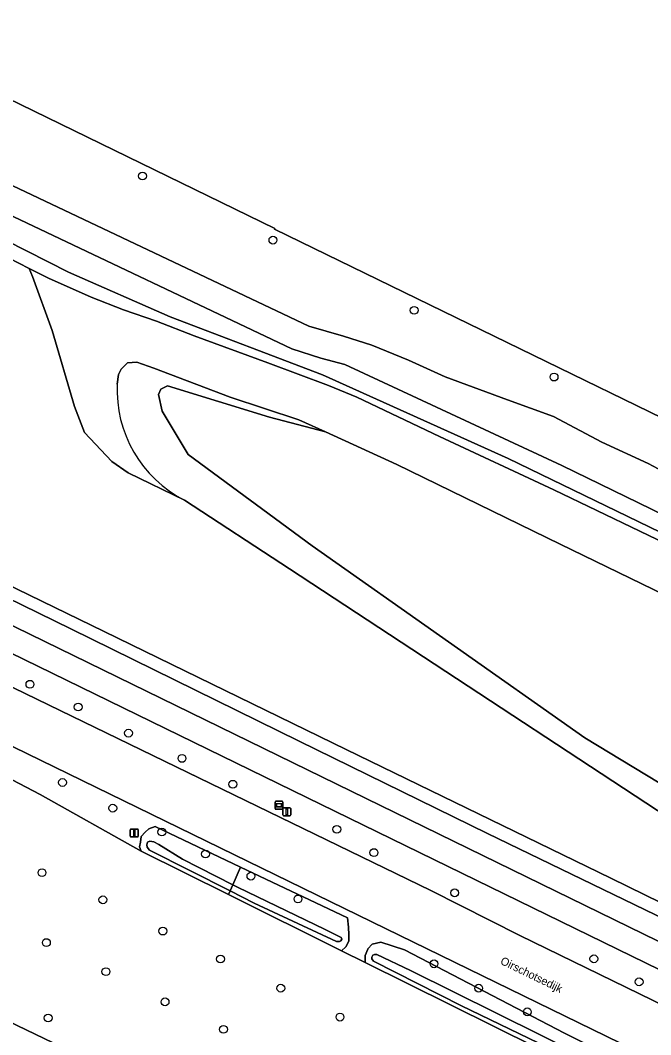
# Model space of a CAD drawing. Extents: x 156141 to 158132, y 385651 to 388333.
# Drawn here: x 156622.9 to 156701.6, y 386319.2 to 386446 of the extents above; entities that cross this region are included whole.
import ezdxf

# ---------------------------------------------------------------- set-up
doc = ezdxf.new("R2010")
doc.units = 0
for name, color, linetype in [('IMGEO_Afsluitpaal', 7, 'Continuous'), ('IMGEO_Berm_groen', 7, 'Continuous'), ('IMGEO_Boom', 7, 'Continuous'), ('IMGEO_Bouwland', 7, 'Continuous'), ('IMGEO_Erf', 7, 'Continuous'), ('IMGEO_Fietspad_gesloten', 7, 'Continuous'), ('IMGEO_Grasland_overig', 7, 'Continuous'), ('IMGEO_Groenvoorziening', 7, 'Continuous'), ('IMGEO_Hek', 7, 'Continuous'), ('IMGEO_Lichtmast', 7, 'Continuous'), ('IMGEO_Loofbos', 7, 'Continuous'), ('IMGEO_Oever', 7, 'Continuous'), ('IMGEO_Openbare_ruimte_label', 7, 'Continuous'), ('IMGEO_Rijbaan_lokaal_gesloten', 7, 'Continuous'), ('IMGEO_Sloot', 7, 'Continuous'), ('IMGEO_Verklikker', 7, 'Continuous'), ('IMGEO_Voetpad_open', 7, 'Continuous'), ('IMGEO_Waterloop', 7, 'Continuous')]:
    doc.layers.add(name, color=color, linetype=linetype)

msp = doc.modelspace()

# ---------------------------------------------------------------- linework, layer by layer
at = {"layer": 'IMGEO_Afsluitpaal'}
for p, q in [((156636.61, 386344.04), (156636.61, 386344.83)), ((156636.61, 386344.83), (156636.61, 386344.04)), ((156636.71, 386344.93), (156637.5, 386344.93)), ((156637.5, 386344.93), (156636.71, 386344.93)), ((156637.6, 386344.83), (156637.6, 386344.04)), ((156637.6, 386344.04), (156637.6, 386344.83)), ((156637.5, 386343.94), (156636.71, 386343.94)), ((156636.71, 386343.94), (156637.5, 386343.94))]:
    msp.add_line(p, q, dxfattribs=at)
msp.add_lwpolyline([(156637.03, 386344.81), (156637.18, 386344.81), (156637.18, 386344.06), (156637.03, 386344.06), (156637.03, 386344.81)], dxfattribs=at)
for centre, start, end in [((156636.71, 386344.83), 90, 180), ((156636.71, 386344.83), 90, 180), ((156637.5, 386344.83), 0, 90), ((156637.5, 386344.83), 360, 90), ((156636.71, 386344.04), 180, 270), ((156636.71, 386344.04), 180, 270), ((156637.5, 386344.04), 270, 0), ((156637.5, 386344.04), 270, 0)]:
    msp.add_arc(centre, 0.1, start, end, dxfattribs=at)
at = {"layer": 'IMGEO_Berm_groen'}
for points in [[(156874.88, 386250), (156873.92, 386250.47), (156829.97, 386271.61), (156801.07, 386285.74), (156761.54, 386305.28), (156749.3, 386311.2), (156736.57, 386317.36), (156707.43, 386331.66), (156681.2, 386344.37), (156657.68, 386355.9), (156629.2, 386369.96), (156613.05, 386377.82), (156609.28, 386379.8), (156574.82, 386396.59), (156558.18, 386404.76), (156543.35, 386412.02), (156539.43, 386413.93), (156514.71, 386425.98), (156503.51, 386431.38), (156490.68, 386437.75), (156472.35, 386446.61), (156453.09, 386456.04), (156439.01, 386463.07)], [(156439.93, 386459.43), (156478.08, 386440.66), (156748.12, 386308.63), (156804.27, 386281.19), (156846.28, 386260.73), (156890.66, 386238.9), (156936.44, 386216.54), (157000.04, 386185.31), (157015.75, 386178.18)], [(157014.71, 386175.6), (157000, 386182.1), (156998.79, 386182.7), (156935.1, 386213.72), (156888.97, 386236.22), (156845.86, 386257.32), (156802.24, 386278.71), (156746.83, 386305.79), (156476.91, 386437.66), (156454.28, 386448.77), (156440.3, 386455.67)], [(156957.27, 386191.33), (156837.43, 386250), (156742.53, 386296.33), (156535.86, 386397.24)], [(156614.76, 386366.1), (156674.13, 386337.24), (156685.25, 386331.63), (156700.19, 386324.34), (156714.3, 386317.45), (156736.53, 386306.59), (156745.28, 386302.37), (156755.14, 386297.61), (156775.3, 386287.81), (156799.3, 386276.04), (156839.62, 386256.24), (156852.56, 386250), (156864.99, 386244), (156882.15, 386235.51), (156904.35, 386224.95), (156929.66, 386212.45), (156955.39, 386199.94), (156988.53, 386183.66)], [(156598.54, 386363.27), (156625.35, 386349.27), (156637.95, 386342.17), (156637.77, 386342.71), (156637.88, 386343.29), (156637.98, 386344.02), (156638.48, 386344.56), (156638.92, 386344.98), (156639.7, 386345.24), (156650.38, 386340.18), (156663.75, 386333.85), (156663.87, 386332.69), (156663.9, 386331.73), (156663.91, 386331.07), (156663.91, 386330.91), (156663.53, 386330.23), (156662.99, 386329.73), (156665.95, 386328.26), (156665.93, 386329.14), (156666.27, 386329.93)], [(156666.27, 386329.93), (156666.29, 386329.98), (156666.83, 386330.54), (156667.9, 386330.78), (156670.86, 386329.85), (156690.84, 386319.44), (156714.79, 386307.37), (156743.23, 386293.2), (156761.56, 386284.29), (156880.06, 386226.6), (156969.14, 386182.65)]]:
    msp.add_lwpolyline(points, dxfattribs=at)
at = {"layer": 'IMGEO_Boom'}
for centre in [(156638.13, 386426.55), (156654.42, 386418.54), (156672.05, 386409.77), (156689.53, 386401.42), (156624.07, 386363.03), (156630.1, 386360.18), (156636.38, 386356.92), (156643.07, 386353.76), (156628.14, 386350.75), (156649.41, 386350.53), (156634.42, 386347.54), (156640.55, 386344.56), (156662.4, 386344.9), (156646, 386341.81), (156667.03, 386341.99), (156625.58, 386339.48), (156651.67, 386339.05), (156677.11, 386336.96), (156633.18, 386336.09), (156657.55, 386336.2), (156640.67, 386332.18), (156626.13, 386330.74), (156647.87, 386328.69), (156674.54, 386328.09), (156694.5, 386328.71), (156633.56, 386327.11), (156655.4, 386325.04), (156680.11, 386325.04), (156700.15, 386325.83), (156640.95, 386323.33), (156626.35, 386321.32), (156662.79, 386321.43), (156686.19, 386322.08), (156648.24, 386319.9)]:
    msp.add_circle(centre, 0.489, dxfattribs=at)
at = {"layer": 'IMGEO_Bouwland'}
msp.add_lwpolyline([(156887.62, 386191.12), (156870.25, 386199.46), (156854.63, 386206.77), (156843.08, 386212.58), (156826.71, 386220.54), (156799.18, 386234.11), (156775.99, 386245.31), (156750.7, 386257.9), (156727.51, 386268.85), (156707.67, 386278.64), (156675.73, 386294.53), (156650.3, 386306.68), (156628.11, 386317.67), (156606.62, 386328.01)], dxfattribs=at)
at = {"layer": 'IMGEO_Erf'}
msp.add_lwpolyline([(156467.27, 386511.43), (156654.66, 386420.01), (156654.6, 386419.89), (156819.39, 386339.6), (156839.51, 386329.8), (156877.29, 386311.4), (156965.31, 386491.61), (156966.64, 386494.22), (156968.44, 386496.63), (156970.4, 386498.96), (156972.53, 386501.02), (156974.9, 386502.92), (156977.41, 386504.45), (156980.02, 386506.02), (156982.74, 386507.19), (156986.18, 386508.22), (156981.22, 386514.25), (156978.47, 386517.59), (156958.79, 386541.51), (156951.16, 386550.77), (156944.36, 386559.04), (156934.05, 386571.56), (156837.85, 386688.1)], dxfattribs=at)
at = {"layer": 'IMGEO_Fietspad_gesloten'}
msp.add_lwpolyline([(156440.3, 386455.67), (156454.28, 386448.77), (156476.91, 386437.66), (156746.83, 386305.79), (156748.12, 386308.63), (156478.08, 386440.66), (156439.93, 386459.43)], dxfattribs=at)
at = {"layer": 'IMGEO_Grasland_overig'}
for points in [[(156953.91, 386186.63), (156825.09, 386250), (156773.09, 386275.04), (156725.27, 386298.7), (156709.29, 386306.75), (156691.43, 386315.71), (156687.35, 386317.63), (156665.95, 386328.26), (156662.99, 386329.73), (156648.87, 386336.74), (156637.95, 386342.17), (156625.35, 386349.27), (156598.54, 386363.27)], [(156606.62, 386328.01), (156628.11, 386317.67), (156650.3, 386306.68), (156675.73, 386294.53), (156707.67, 386278.64), (156727.51, 386268.85), (156750.7, 386257.9), (156775.99, 386245.31), (156799.18, 386234.11), (156826.71, 386220.54), (156843.08, 386212.58), (156854.63, 386206.77), (156870.25, 386199.46), (156887.62, 386191.12)]]:
    msp.add_lwpolyline(points, dxfattribs=at)
at = {"layer": 'IMGEO_Groenvoorziening'}
for points in [[(156654.6, 386419.89), (156654.66, 386420.01), (156467.27, 386511.43)], [(156570.45, 386449.76), (156658.9, 386407.79), (156663.22, 386406.54), (156666.78, 386405.41), (156671.34, 386403.53), (156675.93, 386401.47), (156683.72, 386398.57), (156689.45, 386396.48), (156695.5, 386393.29), (156701.29, 386390.61), (156708.17, 386386.96)], [(157165.3, 386154.9), (157174.32, 386150.33), (157189.71, 386159.21), (157185.05, 386163.19), (157127.23, 386195.07), (157106.49, 386206.51), (157053.42, 386226.12), (157051.11, 386226.97), (157039.19, 386231.88), (157004.07, 386250), (157000, 386252.1), (156977.15, 386263.89), (156976.29, 386263.17), (156877.29, 386311.4), (156839.51, 386329.8), (156819.39, 386339.6), (156654.6, 386419.89)], [(156623.98, 386415), (156624.41, 386414), (156626.84, 386407.26), (156629.65, 386397.74), (156630.88, 386394.51), (156634.32, 386390.86), (156636.36, 386389.45), (156643.38, 386386.05)], [(156825.28, 386320.58), (156803.17, 386331.33), (156780.16, 386342.41), (156762.97, 386351.06), (156754.44, 386355.22), (156736.32, 386364.54), (156717.57, 386373.81), (156705.6, 386379.6), (156689.52, 386387.34), (156675.24, 386394.01), (156664.89, 386398.9), (156661.35, 386400.38), (156653.79, 386403.2), (156644.59, 386406.59), (156639.89, 386408.39), (156635.76, 386409.84), (156631.74, 386411.39), (156626.4, 386413.77), (156623.98, 386415)], [(156634.98, 386400.55), (156635.12, 386401.73), (156635.48, 386402.41), (156636.24, 386403.19), (156637.43, 386403.27), (156639.54, 386402.52), (156649.07, 386398.9), (156657.64, 386396.07), (156661, 386394.56), (156669.9, 386390.49), (156690.28, 386380.52), (156726.8, 386362.78), (156726.37, 386360.59), (156727.13, 386360.21), (156727.74, 386359.91), (156729.99, 386360.64), (156741.03, 386356.04), (156817.52, 386318.34), (156903.3, 386275.62), (156918.93, 386268.5), (156956.55, 386250), (157000, 386228.64), (157031.36, 386213.22), (157074.78, 386191.48)]]:
    msp.add_lwpolyline(points, dxfattribs=at)
msp.add_arc((156650.33, 386399.76), 15.37, 177.039, 243.1293, dxfattribs=at)
at = {"layer": 'IMGEO_Hek'}
for points in [[(156654.66, 386420.01), (156467.27, 386511.43), (156458.65, 386520.98)], [(156654.6, 386419.89), (156654.66, 386420.01)], [(156976.29, 386263.17), (156877.29, 386311.4), (156839.51, 386329.8), (156819.39, 386339.6), (156654.6, 386419.89)]]:
    msp.add_lwpolyline(points, dxfattribs=at)
at = {"layer": 'IMGEO_Lichtmast'}
for p, q in [((156655.66, 386346.69), (156655.66, 386347.49)), ((156655.66, 386347.49), (156655.66, 386346.69)), ((156655.76, 386347.59), (156656.55, 386347.59)), ((156656.55, 386347.59), (156655.76, 386347.59)), ((156656.65, 386347.49), (156656.65, 386346.69)), ((156656.65, 386346.69), (156656.65, 386347.49)), ((156656.55, 386346.59), (156655.76, 386346.59)), ((156655.76, 386346.59), (156656.55, 386346.59))]:
    msp.add_line(p, q, dxfattribs=at)
msp.add_lwpolyline([(156656.08, 386347.47), (156656.23, 386347.47), (156656.23, 386346.72), (156656.08, 386346.72), (156656.08, 386347.47)], dxfattribs=at)
for centre, start, end in [((156655.76, 386347.49), 90, 180), ((156655.76, 386347.49), 90, 180), ((156656.55, 386347.49), 0, 90), ((156656.55, 386347.49), 360, 90), ((156655.76, 386346.69), 180, 270), ((156655.76, 386346.69), 180, 270), ((156656.55, 386346.69), 270, 0), ((156656.55, 386346.69), 270, 0)]:
    msp.add_arc(centre, 0.1, start, end, dxfattribs=at)
at = {"layer": 'IMGEO_Loofbos'}
for points in [[(156441.01, 386463.8), (156479.51, 386444.91), (156513.81, 386428.04), (156540.12, 386415.26), (156546.07, 386412.38), (156571.02, 386399.96), (156633.35, 386369.63), (156663.58, 386354.86), (156696.62, 386338.78), (156728.15, 386323.33), (156794.45, 386290.97), (156816.86, 386279.93), (156878.47, 386250), (156993.26, 386193.78), (156997.02, 386191.93), (156998.62, 386191.17), (157000, 386190.5)], [(156717.74, 386337.22), (156656.47, 386377.46), (156643.38, 386386.05), (156636.36, 386389.45), (156634.32, 386390.86), (156630.88, 386394.51), (156629.65, 386397.74), (156626.84, 386407.26), (156624.41, 386414), (156623.98, 386415), (156618.76, 386417.64), (156597.44, 386428.54), (156577.58, 386438.26)]]:
    msp.add_lwpolyline(points, dxfattribs=at)
at = {"layer": 'IMGEO_Oever'}
for points in [[(156708.17, 386386.96), (156701.29, 386390.61), (156695.5, 386393.29), (156689.45, 386396.48), (156683.72, 386398.57), (156675.93, 386401.47), (156671.34, 386403.53), (156666.78, 386405.41), (156663.22, 386406.54), (156658.9, 386407.79), (156570.45, 386449.76), (156500, 386485.09), (156470.28, 386500), (156436.29, 386517.05), (156381.06, 386542.89), (156373.54, 386548.05), (156371.71, 386549.54), (156370.85, 386550.76), (156370.42, 386551.75), (156371.29, 386561.67), (156371.25, 386562.72), (156362.67, 386564.43), (156360.32, 386551.21)], [(156369.37, 386548.15), (156375.83, 386542.6), (156377.09, 386541.78), (156394.59, 386533.14), (156429.81, 386515.83), (156471.12, 386494.85), (156473.14, 386494.28), (156505.36, 386478.31), (156540.44, 386461.36), (156560.01, 386451.66), (156584.71, 386439.44), (156621.19, 386421.87), (156656.79, 386404.96), (156660.4, 386403.79), (156663.39, 386402.99), (156690.51, 386390.35), (156735.29, 386368.52), (156767.35, 386353.29), (156978.16, 386250), (157000, 386239.3)], [(157022.75, 386224.65), (156980.5, 386244.88), (156938.53, 386265.49), (156907.52, 386280.57), (156906.17, 386280.24), (156905.23, 386280.71), (156905.14, 386281.88), (156902.84, 386283.66), (156884.99, 386292.19), (156833.57, 386317.99), (156795.35, 386336.54), (156757.55, 386355.47), (156748.98, 386359.31), (156721.76, 386372.84), (156683.78, 386391.25), (156660.59, 386401.7), (156641.58, 386408.96), (156628.88, 386414.53), (156592.21, 386433.17)], [(156618.76, 386417.64), (156623.98, 386415), (156626.4, 386413.77), (156631.74, 386411.39), (156635.76, 386409.84), (156639.89, 386408.39), (156644.59, 386406.59), (156653.79, 386403.2), (156661.35, 386400.38), (156664.89, 386398.9), (156675.24, 386394.01), (156689.52, 386387.34), (156705.6, 386379.6), (156717.57, 386373.81), (156736.32, 386364.54), (156754.44, 386355.22), (156762.97, 386351.06), (156780.16, 386342.41), (156803.17, 386331.33), (156825.28, 386320.58)], [(156643.83, 386391.75), (156640.6, 386397.18), (156640.11, 386399.25), (156640.44, 386399.9), (156641.24, 386400.33), (156653.98, 386396.39), (156661, 386394.56), (156657.64, 386396.07), (156649.07, 386398.9), (156639.54, 386402.52), (156637.43, 386403.27), (156636.24, 386403.19), (156635.48, 386402.41), (156635.12, 386401.73), (156634.98, 386400.55)], [(157030.14, 386188.01), (157000.91, 386201.78), (156952.29, 386225.38), (156882.22, 386259.2), (156840.44, 386280.09), (156803.91, 386296.77), (156753.89, 386322.15), (156731.68, 386333.11), (156693.37, 386356.34), (156659.32, 386380.34), (156643.83, 386391.75)], [(156643.38, 386386.05), (156656.47, 386377.46), (156717.74, 386337.22)], [(156969.14, 386182.65), (156880.06, 386226.6), (156761.56, 386284.29), (156743.23, 386293.2), (156714.79, 386307.37), (156690.84, 386319.44), (156670.86, 386329.85), (156667.9, 386330.78), (156666.83, 386330.54), (156666.29, 386329.98), (156666.27, 386329.93), (156665.93, 386329.14), (156665.95, 386328.26), (156687.35, 386317.63), (156691.43, 386315.71), (156709.29, 386306.75), (156725.27, 386298.7), (156773.09, 386275.04), (156825.09, 386250), (156953.91, 386186.63)], [(156827.24, 386249.65), (156808.74, 386258.76), (156775.74, 386274.87), (156747.54, 386289), (156729.33, 386297.95), (156714.04, 386305.43), (156677.98, 386322.84), (156666.96, 386328.43), (156666.78, 386328.71), (156666.77, 386328.92), (156666.88, 386329.15), (156667.11, 386329.26), (156667.41, 386329.24), (156671.6, 386327.24), (156714.96, 386305.72), (156740.29, 386293.16), (156757.27, 386284.95), (156785.62, 386271), (156803.66, 386262.08), (156834.14, 386247.41)]]:
    msp.add_lwpolyline(points, dxfattribs=at)
for points in [[(156649.07, 386337.2), (156639, 386342.29), (156638.73, 386342.67), (156638.67, 386342.97), (156638.76, 386343.31), (156639.03, 386343.43), (156639.55, 386343.34), (156640.18, 386343.02), (156643.11, 386341.16), (156649.4, 386337.95), (156650.38, 386340.18), (156639.7, 386345.24), (156638.92, 386344.98), (156638.48, 386344.56), (156637.98, 386344.02), (156637.88, 386343.29), (156637.77, 386342.71), (156637.95, 386342.17), (156648.87, 386336.74)], [(156649.4, 386337.95), (156650.08, 386337.61), (156660.85, 386332.4), (156662.96, 386331.38), (156663.03, 386331.15), (156662.91, 386330.95), (156662.73, 386330.87), (156662.36, 386330.89), (156652.09, 386335.68), (156649.07, 386337.2), (156648.87, 386336.74), (156662.99, 386329.73), (156663.53, 386330.23), (156663.91, 386330.91), (156663.91, 386331.07), (156663.9, 386331.73), (156663.87, 386332.69), (156663.75, 386333.85), (156650.38, 386340.18)]]:
    msp.add_lwpolyline(points, close=True, dxfattribs=at)
msp.add_arc((156650.33, 386399.76), 15.37, 177.039, 243.1293, dxfattribs=at)
at = {"layer": 'IMGEO_Rijbaan_lokaal_gesloten'}
msp.add_lwpolyline([(156535.86, 386397.24), (156742.53, 386296.33), (156745.28, 386302.37), (156736.53, 386306.59), (156714.3, 386317.45), (156700.19, 386324.34), (156685.25, 386331.63), (156674.13, 386337.24), (156614.76, 386366.1)], dxfattribs=at)
at = {"layer": 'IMGEO_Sloot'}
msp.add_lwpolyline([(156834.14, 386247.41), (156803.66, 386262.08), (156785.62, 386271), (156757.27, 386284.95), (156740.29, 386293.16), (156714.96, 386305.72), (156671.6, 386327.24), (156667.41, 386329.24), (156667.11, 386329.26), (156666.88, 386329.15), (156666.77, 386328.92), (156666.78, 386328.71), (156666.96, 386328.43), (156677.98, 386322.84), (156714.04, 386305.43), (156729.33, 386297.95), (156747.54, 386289), (156775.74, 386274.87), (156808.74, 386258.76), (156827.24, 386249.65)], dxfattribs=at)
at = {"layer": 'IMGEO_Verklikker'}
for p, q in [((156654.68, 386347.5), (156654.68, 386348.3)), ((156654.68, 386348.3), (156654.68, 386347.5)), ((156654.78, 386348.4), (156655.57, 386348.4)), ((156655.57, 386348.4), (156654.78, 386348.4)), ((156655.67, 386348.3), (156655.67, 386347.5)), ((156655.67, 386347.5), (156655.67, 386348.3)), ((156655.57, 386347.4), (156654.78, 386347.4)), ((156654.78, 386347.4), (156655.57, 386347.4))]:
    msp.add_line(p, q, dxfattribs=at)
for points in [[(156654.78, 386348.13), (156655.57, 386348.13), (156655.57, 386347.67), (156654.78, 386347.67), (156654.78, 386348.13)], [(156654.85, 386348.07), (156654.85, 386347.73), (156655.51, 386347.73), (156655.51, 386348.07), (156654.85, 386348.07)]]:
    msp.add_lwpolyline(points, dxfattribs=at)
for centre, start, end in [((156654.78, 386348.3), 90, 180), ((156654.78, 386348.3), 90, 180), ((156655.57, 386348.3), 0, 90), ((156655.57, 386348.3), 360, 90), ((156654.78, 386347.5), 180, 270), ((156654.78, 386347.5), 180, 270), ((156655.57, 386347.5), 270, 0), ((156655.57, 386347.5), 270, 0)]:
    msp.add_arc(centre, 0.1, start, end, dxfattribs=at)
at = {"layer": 'IMGEO_Voetpad_open'}
for points in [[(157000, 386190.5), (156998.62, 386191.17), (156997.02, 386191.93), (156993.26, 386193.78), (156878.47, 386250), (156816.86, 386279.93), (156794.45, 386290.97), (156728.15, 386323.33), (156696.62, 386338.78), (156663.58, 386354.86), (156633.35, 386369.63), (156571.02, 386399.96), (156546.07, 386412.38), (156540.12, 386415.26), (156513.81, 386428.04), (156479.51, 386444.91), (156441.01, 386463.8)], [(156613.05, 386377.82), (156629.2, 386369.96), (156657.68, 386355.9), (156681.2, 386344.37), (156707.43, 386331.66), (156736.57, 386317.36), (156749.3, 386311.2), (156761.54, 386305.28), (156801.07, 386285.74), (156829.97, 386271.61), (156873.92, 386250.47), (156874.88, 386250), (156918.24, 386228.86), (156958.65, 386209.02), (156988.39, 386194.35)]]:
    msp.add_lwpolyline(points, dxfattribs=at)
at = {"layer": 'IMGEO_Waterloop'}
for points in [[(156592.21, 386433.17), (156628.88, 386414.53), (156641.58, 386408.96), (156660.59, 386401.7), (156683.78, 386391.25), (156721.76, 386372.84), (156748.98, 386359.31), (156757.55, 386355.47), (156795.35, 386336.54), (156833.57, 386317.99), (156884.99, 386292.19), (156902.84, 386283.66), (156905.14, 386281.88), (156905.23, 386280.71), (156906.17, 386280.24), (156907.52, 386280.57), (156938.53, 386265.49), (156980.5, 386244.88), (157022.75, 386224.65)], [(157000, 386239.3), (156978.16, 386250), (156767.35, 386353.29), (156735.29, 386368.52), (156690.51, 386390.35), (156663.39, 386402.99), (156660.4, 386403.79), (156656.79, 386404.96), (156621.19, 386421.87)], [(156817.52, 386318.34), (156741.03, 386356.04), (156729.99, 386360.64), (156727.74, 386359.91), (156727.13, 386360.21), (156726.37, 386360.59), (156726.8, 386362.78), (156690.28, 386380.52), (156669.9, 386390.49), (156661, 386394.56), (156653.98, 386396.39), (156641.24, 386400.33), (156640.44, 386399.9), (156640.11, 386399.25), (156640.6, 386397.18), (156643.83, 386391.75), (156659.32, 386380.34), (156693.37, 386356.34), (156731.68, 386333.11), (156753.89, 386322.15), (156803.91, 386296.77), (156840.44, 386280.09)]]:
    msp.add_lwpolyline(points, dxfattribs=at)
for points in [[(156649.07, 386337.2), (156649.4, 386337.95), (156643.11, 386341.16), (156640.18, 386343.02), (156639.55, 386343.34), (156639.03, 386343.43), (156638.76, 386343.31), (156638.67, 386342.97), (156638.73, 386342.67), (156639, 386342.29)], [(156649.4, 386337.95), (156649.07, 386337.2), (156652.09, 386335.68), (156662.36, 386330.89), (156662.73, 386330.87), (156662.91, 386330.95), (156663.03, 386331.15), (156662.96, 386331.38), (156660.85, 386332.4), (156650.08, 386337.61)]]:
    msp.add_lwpolyline(points, close=True, dxfattribs=at)

# ---------------------------------------------------------------- texts
at = {"layer": 'IMGEO_Openbare_ruimte_label'}
msp.add_text('Oirschotsedijk', height=1, rotation=334.0243, dxfattribs=at).set_placement((156682.73, 386328.12))

doc.saveas('drawing.dxf')
